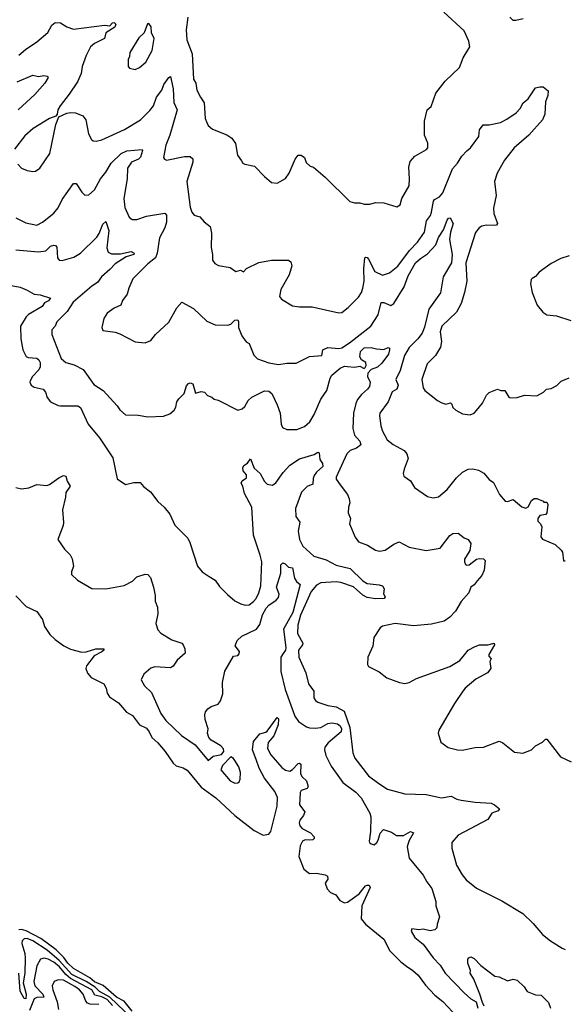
# Model space of a CAD drawing. Extents: x 1933546 to 2138868, y 524910 to 667279.
# Tile 329 of 466: x 2047162 to 2051040, y 611083 to 618098. Entities that reach past the tile are written whole.
import ezdxf

# ---------------------------------------------------------------- set-up
doc = ezdxf.new("R2010")
doc.units = 0

msp = doc.modelspace()

# ---------------------------------------------------------------- linework, layer by layer
at = {"layer": '0CON10XD'}
for points in [[(2048358.6, 618115), (2048346.9, 618025), (2048352.7, 617955), (2048388.9, 617855), (2048400.6, 617675), (2048417.1, 617645), (2048424.4, 617595), (2048448.6, 617545), (2048476.2, 617506.2), (2048481.9, 617395), (2048494.4, 617364.4), (2048505, 617343.8), (2048535, 617317.1), (2048637, 617277), (2048672.8, 617252.8), (2048699.2, 617215), (2048712.7, 617132.7), (2048741.7, 617091.7), (2048750, 617075), (2048765, 617067.5), (2048835, 617053.8), (2048905, 616980), (2048955, 616937.5), (2048995, 616932.5), (2049055, 616967.5), (2049080, 617005), (2049123.3, 617105), (2049145, 617132.5), (2049165, 617133.3), (2049190, 617115), (2049200.7, 617080.7), (2049230, 617055), (2049255, 617046.7), (2049336.7, 616975), (2049512.3, 616802.3), (2049545, 616793.8), (2049585, 616793.8), (2049615, 616783.8), (2049655, 616784), (2049695, 616795.8), (2049755, 616794), (2049846.4, 616763.6), (2049870.7, 616779.3), (2049882, 616825), (2049935, 616913.3), (2049938.1, 616965), (2049931.7, 617048.3), (2049941.7, 617088.3), (2049974.4, 617125.6), (2050057.9, 617172.1), (2050068.6, 617185), (2050067.9, 617217.9), (2050043.3, 617275), (2050043.3, 617375), (2050063.3, 617455), (2050090.6, 617479.4), (2050124.2, 617575), (2050190.6, 617659.4), (2050292.3, 617757.7), (2050320, 617825), (2050366.2, 617905), (2050360, 617945), (2050327.3, 618017.3), (2050181.3, 618151.3)], [(2050651.4, 618115), (2050673.8, 618095), (2050695, 618093.5), (2050745.6, 618105.6)], [(2047155.8, 617845), (2047204.2, 617885.8), (2047285, 617940.6), (2047362.9, 618007.1), (2047392, 618058), (2047415, 618078), (2047452.5, 618075), (2047496.6, 618046.6), (2047545, 618031.1), (2047765, 618058.1), (2047805, 618053.3), (2047824, 618076), (2047835, 618076.7), (2047845.8, 618065.8), (2047840, 618045), (2047775.5, 618004.5), (2047765.6, 617965), (2047695, 617929.3), (2047665.4, 617905), (2047635, 617843.8), (2047607.1, 617765), (2047599.4, 617715), (2047574.5, 617655.5), (2047513.4, 617566.6), (2047451.2, 617485), (2047433.8, 617455), (2047430, 617425), (2047420, 617410), (2047375, 617393.8), (2047257, 617323), (2047199.7, 617270.3), (2047126, 617175)], [(2047985, 617743.3), (2048015, 617756.7), (2048060, 617795), (2048105, 617877.5), (2048119.4, 617965), (2048100, 618005), (2048097, 618047), (2048081.7, 618071.7), (2048071.7, 618068.3), (2048047.5, 618005), (2048011.2, 617968.8), (2047946.2, 617865), (2047943.3, 617835), (2047933.8, 617815), (2047933.3, 617765), (2047945, 617753.3), (2047985, 617743.3)], [(2047144, 617656), (2047255, 617702.5), (2047295, 617694.3), (2047335, 617700.8), (2047357.5, 617695), (2047365.8, 617685.8), (2047341.9, 617645), (2047270.6, 617565), (2047151.8, 617455)], [(2047147.7, 617067.7), (2047175, 617041.2), (2047215, 617023.8), (2047255, 617016.7), (2047275, 617018.8), (2047305, 617041.2), (2047377.3, 617145), (2047418.8, 617351.2), (2047440, 617405), (2047497.7, 617432.3), (2047525, 617437.5), (2047560, 617435), (2047612.7, 617412.7), (2047632, 617385), (2047652, 617285), (2047673.8, 617245), (2047685.9, 617235.9), (2047707.3, 617232.7), (2047747, 617243), (2047908, 617315), (2048022.9, 617385), (2048089.2, 617450.8), (2048113.8, 617485), (2048137.3, 617545), (2048173.2, 617596.8), (2048188.8, 617635), (2048225, 617686.7), (2048235, 617692.5), (2048253.8, 617605), (2048258.8, 617508.8), (2048282.5, 617455), (2048230.4, 617275), (2048202.2, 617205), (2048186.4, 617116.4), (2048193.6, 617103.6), (2048206.4, 617096.4), (2048335.7, 617124.3), (2048375, 617122), (2048395.7, 617105.7), (2048393.9, 617083.9), (2048351.5, 616945), (2048375, 616762.5), (2048387.1, 616727.1), (2048405, 616706.2), (2048445, 616693.8), (2048475, 616656.7), (2048518.8, 616625), (2048526.6, 616576.6), (2048524.3, 616475), (2048535.7, 616425.7), (2048534, 616385), (2048550.3, 616360.3), (2048577.7, 616347.7), (2048661.7, 616331.7), (2048700, 616305), (2048735, 616313.3), (2048755, 616302.5), (2048776.2, 616325), (2048865, 616367.3), (2048955, 616384.1), (2049075, 616384.5), (2049092.8, 616372.8), (2049099.1, 616345), (2049079.9, 616280.1), (2049021.1, 616175), (2049012, 616125), (2049025, 616106.7), (2049105, 616060), (2049155, 616051.2), (2049245, 616052), (2049435, 616008.8), (2049455, 616012), (2049501.8, 616048.2), (2049575, 616121.9), (2049595.3, 616154.7), (2049605.3, 616184.7), (2049614, 616234), (2049611.2, 616325), (2049618.8, 616401.2), (2049625, 616406), (2049635, 616402.5), (2049645, 616391.9), (2049691.5, 616305), (2049745, 616276.9), (2049795, 616293.3), (2049855, 616341.2), (2049936.5, 616453.5), (2049995, 616512.7), (2050044, 616585), (2050057.5, 616665), (2050086.7, 616703.3), (2050095, 616726.7), (2050107.9, 616805), (2050115, 616816.7), (2050151.1, 616835), (2050174, 616864), (2050244.7, 617035.3), (2050278.2, 617075), (2050308.9, 617125), (2050346.3, 617163.6), (2050372.9, 617185), (2050431.2, 617265), (2050435.9, 617314.1), (2050462.1, 617347.9), (2050505, 617348.9), (2050585, 617365.6), (2050630.9, 617389.1), (2050696.2, 617435), (2050726.2, 617465), (2050747.1, 617505), (2050781.9, 617535), (2050835, 617611.2), (2050865, 617620), (2050889.3, 617619.3), (2050925, 617590), (2050923, 617557), (2050906.4, 617513.6), (2050902, 617425), (2050884, 617385), (2050787.8, 617275), (2050681.9, 617185), (2050615, 617096), (2050561.4, 617005), (2050542.2, 616945), (2050554.7, 616845), (2050535.3, 616755), (2050537.1, 616717.1), (2050564, 616645), (2050556.7, 616635), (2050545, 616631.9), (2050485, 616633.5), (2050453.1, 616626.9), (2050432.9, 616615), (2050407.3, 616582.7), (2050338.4, 616365), (2050344.5, 616235.5), (2050329.5, 616155), (2050304.4, 616075), (2050271.4, 616015), (2050168.1, 615915), (2050155.7, 615875), (2050165.6, 615805), (2050158.9, 615765), (2050121.9, 615705), (2050064.4, 615645), (2050026.2, 615535), (2050033.9, 615476.1), (2050045.8, 615455), (2050136.4, 615385), (2050167.8, 615367.8)], [(2047133.8, 616685), (2047205, 616650.6), (2047285, 616634.4), (2047325.4, 616654.6), (2047405, 616720), (2047435, 616757.5), (2047463.5, 616816.5), (2047545, 616930), (2047565, 616931.2), (2047605, 616868.8), (2047625, 616848.8), (2047655, 616849.2), (2047695, 616885.7), (2047736.7, 616965), (2047775, 617011.8), (2047814.4, 617075.6), (2047884.5, 617145), (2047925, 617162.9), (2048033.3, 617173.3), (2048037.5, 617165), (2048021.8, 617118.2), (2048008.6, 617105), (2047958.2, 617081.8), (2047929.1, 617040.9), (2047927.2, 616965), (2047902.6, 616825), (2047910.7, 616760.7), (2047942, 616692), (2047963.8, 616673.8), (2047995, 616674.7), (2048065, 616698.9), (2048195, 616720), (2048206.7, 616705), (2048208.2, 616655), (2048195, 616614), (2048156.9, 616543.1), (2048140.4, 616435), (2048128.8, 616401.2), (2048075, 616358.1), (2047968.3, 616251.7), (2047939.2, 616185), (2047927.9, 616142.1), (2047895, 616096.7), (2047882, 616065), (2047835, 616042.5), (2047785, 616006.7), (2047760.5, 615969.5), (2047746.2, 615905), (2047755, 615883.3), (2047841.2, 615871.2), (2047875, 615860), (2047985, 615803.8), (2048055, 615796.2), (2048095, 615813.3), (2048130, 615855), (2048225, 615942), (2048280.8, 616045), (2048316.1, 616086.1), (2048400.5, 616040.5), (2048495, 615949.2), (2048555, 615923.8), (2048645, 615921.2), (2048665, 615928.8), (2048695, 615958), (2048715, 615960), (2048720.8, 615945), (2048720.6, 615905), (2048743.1, 615845), (2048775, 615803.8), (2048795, 615790), (2048828.8, 615708.8), (2048855, 615682.5), (2048935, 615653.1), (2049005, 615640.8), (2049065, 615650), (2049131.2, 615651.2), (2049225, 615698.6), (2049313.6, 615706.4), (2049320, 615745), (2049355, 615761.4), (2049435, 615754.8), (2049455, 615758.9), (2049510, 615795), (2049662.5, 615915), (2049714.4, 615995), (2049735, 616082), (2049755, 616083.1), (2049805, 616062.2), (2049825, 616076.7), (2049899.4, 616195), (2049928, 616272), (2049981.1, 616365), (2050015, 616397.1), (2050065, 616430), (2050125.9, 616494.1), (2050144.8, 616545.2), (2050179.4, 616600.6), (2050205, 616670), (2050215, 616683.3), (2050226.7, 616686.7), (2050249.2, 616645), (2050229.1, 616585), (2050223, 616533), (2050241.8, 616425), (2050235.6, 616365), (2050176.8, 616265), (2050158.2, 616151.8), (2050076, 616035), (2050045, 615908), (2050028.2, 615865), (2049997.3, 615825), (2049935, 615763.2), (2049902.6, 615705), (2049871.7, 615598.3), (2049841.3, 615535), (2049855.7, 615495), (2049847.5, 615465), (2049814.6, 615445.4), (2049784.5, 615375.5), (2049725.8, 615295), (2049722.9, 615275), (2049733.6, 615203.6), (2049745, 615166.7), (2049779.2, 615105), (2049821.4, 615071.4), (2049898.9, 615028.9), (2049918, 615005), (2049927.7, 614972.3), (2049898.8, 614895), (2049893.3, 614865), (2049897.5, 614845), (2049945, 614813.3), (2049972, 614765), (2050065, 614700), (2050105, 614691.2), (2050145, 614698.8), (2050205, 614751.4), (2050271.5, 614835), (2050315, 614873.8), (2050355, 614896.4), (2050388, 614898), (2050428.9, 614888.9), (2050466.9, 614866.9), (2050505, 614821.2), (2050535, 614800), (2050579.4, 614715), (2050618.6, 614668.6), (2050635, 614664.3), (2050675, 614678.8), (2050737, 614627), (2050765, 614617.5), (2050783.1, 614626.9), (2050805, 614671.2), (2050825, 614686.7), (2050845, 614687.5), (2050888.3, 614668.3), (2050895, 614660), (2050915, 614660), (2050922.5, 614645), (2050916.1, 614583.9), (2050908.3, 614571.7), (2050865, 614566), (2050850, 614545), (2050850.6, 614525), (2050870, 614505), (2050879.2, 614485), (2050873.6, 614413.6), (2050885, 614397.5), (2050975, 614360), (2051018.3, 614318.3), (2051026, 614305), (2051035, 614242.5), (2051045, 614242.5)], [(2047135, 616458.2), (2047296.2, 616443.8), (2047347.9, 616452.1), (2047382.5, 616485), (2047405, 616491.9), (2047418, 616488), (2047426.9, 616476.9), (2047431.7, 616401.7), (2047443.3, 616385), (2047465, 616383.1), (2047548, 616405), (2047596, 616434), (2047710.8, 616549.2), (2047728.8, 616575), (2047755, 616640.8), (2047775, 616660), (2047797.5, 616595), (2047783.6, 616473.6), (2047791.1, 616441.1), (2047815, 616430.4), (2047880.9, 616429.1), (2047955, 616445.4), (2047976.9, 616435), (2047974.2, 616425), (2047920.9, 616409.1), (2047841.6, 616358.4), (2047805, 616317.1), (2047745.5, 616265), (2047715.4, 616224.6), (2047675, 616198.5), (2047543.3, 616085), (2047500.4, 616019.6), (2047425.8, 615945), (2047415, 615913.8), (2047390.8, 615889.2), (2047390.8, 615855), (2047456.9, 615685), (2047491.2, 615655), (2047548.8, 615638.8), (2047615, 615605.8), (2047689.3, 615499.3), (2047756.9, 615456.9), (2047856.4, 615346.4), (2047875, 615318), (2047915, 615282), (2048005, 615280), (2048075, 615268), (2048186.1, 615273.9), (2048230.7, 615289.3), (2048262.5, 615315), (2048273.9, 615336.1), (2048282, 615375), (2048295, 615397.5), (2048333.8, 615435), (2048350.5, 615489.5), (2048363.3, 615505), (2048375, 615510), (2048395, 615503.3), (2048415, 615437.5), (2048455, 615448.5), (2048477.5, 615445), (2048499.3, 615419.3), (2048529.5, 615409.5), (2048547.5, 615395), (2048575, 615388), (2048715, 615316.2), (2048745, 615325.7), (2048765, 615341.1), (2048789.3, 615385), (2048815, 615408.2), (2048905, 615453.1), (2048935, 615452.2), (2048956.5, 615435), (2048995.6, 615355), (2049017.1, 615295), (2049023.1, 615215), (2049033.1, 615193.1), (2049065, 615178), (2049135, 615177.5), (2049189.3, 615200.7), (2049227.8, 615232.2), (2049259.1, 615285), (2049306.1, 615393.9), (2049348.8, 615455), (2049373.6, 615545), (2049385, 615565.8), (2049444.8, 615615.2), (2049475, 615628.2), (2049495, 615628), (2049545, 615621.9), (2049585, 615628.9), (2049615, 615613.8), (2049621.2, 615618.8), (2049630, 615635), (2049627.1, 615655), (2049595.8, 615675), (2049583, 615697), (2049588.1, 615735), (2049615, 615761.1), (2049665, 615762.9), (2049701.7, 615751.7), (2049755, 615748.8), (2049785, 615762.5), (2049795, 615757.5), (2049795.9, 615745.9), (2049788.1, 615715), (2049740, 615650), (2049708.8, 615621.2), (2049664.1, 615605.9), (2049640.4, 615579.6), (2049638.9, 615555), (2049656.4, 615515), (2049653.6, 615485), (2049639.6, 615465), (2049595, 615426.4), (2049568.3, 615391.7), (2049555, 615362.9), (2049538.4, 615295), (2049533.6, 615185), (2049545, 615137.5), (2049582.9, 615095), (2049591.2, 615068.8), (2049560, 615045), (2049515, 615027.8), (2049491.1, 615005), (2049415, 614837.5), (2049416, 614825), (2049444.2, 614785), (2049495.8, 614715), (2049507.5, 614685), (2049513.8, 614655), (2049502, 614625), (2049501.9, 614585), (2049518, 614545), (2049510, 614505), (2049550.3, 614410.3), (2049575, 614378.8), (2049637.5, 614355), (2049695, 614319.2), (2049725, 614310.8), (2049765, 614318.6), (2049825, 614360.8), (2049865, 614377.5), (2049935, 614340), (2050055, 614316.9), (2050155, 614332.5), (2050225, 614422.5), (2050246.4, 614436.4), (2050285, 614438.8), (2050325.9, 614405.9), (2050355, 614393.8), (2050373.8, 614365), (2050366, 614315), (2050328, 614255), (2050328, 614235), (2050336.1, 614216.1), (2050345, 614211.2), (2050362.5, 614215), (2050415, 614253.3), (2050435, 614260), (2050465, 614257.5), (2050475.9, 614245.9), (2050470, 614175), (2050451.4, 614138.6), (2050419.8, 614100.2), (2050397.8, 614072.2), (2050373.3, 614055), (2050360, 614015), (2050305, 613953.3), (2050265, 613883.8), (2050225, 613840), (2050185, 613812), (2050095, 613790.8), (2049965, 613780), (2049834.4, 613795.6), (2049746.4, 613776.4), (2049727.5, 613765), (2049684.1, 613695.9), (2049675.8, 613634.2), (2049640, 613555), (2049637.5, 613505), (2049645, 613490), (2049720.7, 613450.7), (2049775, 613410), (2049865.9, 613375.9), (2049905, 613368), (2049935, 613375.8), (2049986.7, 613405), (2050225, 613488.6), (2050295, 613532), (2050327.9, 613572.1), (2050355, 613606.2), (2050405, 613633.3), (2050435, 613643.3), (2050495, 613643.3), (2050540, 613655), (2050542.5, 613645), (2050502.5, 613575), (2050503, 613563), (2050520, 613545), (2050510, 613525), (2050516.2, 613475), (2050492.5, 613445), (2050409.7, 613400.3), (2050334.5, 613335.5), (2050316.8, 613313.2), (2050258, 613225), (2050146.2, 613035), (2050142, 613015), (2050160.5, 612950.5), (2050212.7, 612912.7), (2050280, 612895), (2050313, 612893), (2050405, 612912.9), (2050465, 612914.2), (2050575, 612958.8), (2050602.5, 612945), (2050685, 612880), (2050745, 612873.3), (2050805, 612896.7), (2050835, 612923.3), (2050885, 612951.2), (2050905, 612971.2), (2050915, 612971.2), (2051013.3, 612845), (2051089.5, 612809.5)], [(2051074.1, 616415.9), (2051015, 616395.8), (2050945, 616361.2), (2050861.2, 616298.8), (2050835, 616267.5), (2050810, 616255), (2050803.6, 616246.4), (2050800, 616215), (2050810, 616155), (2050847.5, 616065), (2050886.7, 616015), (2050915, 615996.2), (2050985, 615988), (2051085, 615954)], [(2047075, 616208), (2047165, 616191.4), (2047215, 616170.8), (2047265, 616141.2), (2047308.3, 616138.3), (2047382.5, 616115), (2047366.2, 616095), (2047338.6, 616081.4), (2047322, 616055), (2047225, 615996.6), (2047209, 615981), (2047167.8, 615915), (2047169.6, 615825), (2047184.4, 615745), (2047208.3, 615698.3), (2047221.7, 615691.7), (2047285, 615685.7), (2047299.2, 615675), (2047308.1, 615655), (2047308.1, 615625), (2047297.4, 615602.6), (2047254, 615555), (2047236.7, 615525), (2047233.3, 615515), (2047243.3, 615495), (2047265, 615480), (2047330, 615465), (2047346.7, 615445), (2047356.7, 615405), (2047382.5, 615375), (2047435, 615348.8), (2047453.6, 615346.4), (2047575, 615345.6), (2047595.3, 615335.3), (2047650.5, 615215), (2047729.2, 615119.2), (2047825.3, 614975.3), (2047855.6, 614825.6), (2047915, 614786.2), (2047975, 614800), (2048019.5, 614799.5), (2048042.5, 614772.5), (2048094, 614735), (2048145.4, 614665.4), (2048191.4, 614625), (2048231.9, 614575), (2048266.4, 614496.4), (2048358.1, 614405), (2048373.8, 614373.8), (2048428.6, 614205), (2048462, 614165), (2048510.7, 614130.7), (2048555, 614104.2), (2048585, 614060.8), (2048641.7, 614001.7), (2048695, 613958.1), (2048735.5, 613935.5), (2048767.5, 613927.5), (2048795, 613929.5), (2048827.4, 613952.6), (2048845, 613974.3), (2048865.4, 614015), (2048878.2, 614065), (2048885.3, 614235), (2048875, 614284), (2048827.3, 614425), (2048815.6, 614625), (2048761.6, 614721.6), (2048750.6, 614775), (2048740, 614795), (2048745, 614812.5), (2048777.5, 614835), (2048777.5, 614855), (2048753, 614883), (2048750, 614905), (2048758.3, 614921.7), (2048785, 614938), (2048805, 614970), (2048831.8, 614901.8), (2048875, 614864.6), (2048905, 614808.2), (2048925, 614789.5), (2048961.9, 614781.9), (2048985, 614797.5), (2049037.1, 614872.9), (2049085.5, 614925), (2049155, 614968.7), (2049259.1, 615000.9), (2049285, 615017.5), (2049295, 615012.5), (2049300, 614965), (2049317.5, 614935), (2049320, 614915), (2049276, 614874), (2049259.7, 614850.3), (2049251.3, 614828.7), (2049250.3, 614789.7), (2049208.4, 614771.6), (2049168.6, 614731.4), (2049125.3, 614615), (2049128.7, 614558.7), (2049157.7, 614517.7), (2049144.7, 614455), (2049155.3, 614395), (2049177.3, 614347.3), (2049255.7, 614275), (2049345, 614249.7), (2049415, 614211.8), (2049515, 614187.3), (2049605, 614100.9), (2049635, 614080.9), (2049721.4, 614071.4), (2049745, 614063.3), (2049757, 614043), (2049753, 614007), (2049763.3, 613985), (2049757.5, 613975), (2049695, 613972.5), (2049635, 613982.3), (2049605, 613997.5), (2049537.7, 614057.7), (2049448, 614088), (2049415, 614092.7), (2049305, 614086.6), (2049275, 614070.3), (2049237.4, 614025), (2049162.4, 613855), (2049142.8, 613785), (2049141.2, 613725), (2049178.2, 613655), (2049176.7, 613643.3), (2049147.8, 613605), (2049150, 613555), (2049198.9, 613445), (2049218.9, 613365), (2049255.7, 613315), (2049256.9, 613266.9), (2049267.5, 613247.5), (2049285, 613234.5), (2049355, 613211.9), (2049415, 613202.7), (2049471.9, 613171.9), (2049513, 613055), (2049533.8, 612875), (2049547.7, 612837.7), (2049645, 612710), (2049719.2, 612655), (2049780, 612615), (2049905, 612583.1), (2050055, 612577.5), (2050165, 612554.3), (2050235, 612565.7), (2050274.5, 612544.5), (2050305, 612537.8), (2050405, 612523.1), (2050520, 612515), (2050543.6, 612503.6), (2050577.5, 612475), (2050568.3, 612461.7), (2050522.5, 612445), (2050495, 612398.8), (2050285, 612286.9), (2050239.2, 612235), (2050239.2, 612195), (2050272.9, 612075), (2050313.1, 612005), (2050340.9, 611970.9), (2050415, 611910.8), (2050595, 611819.2), (2050745, 611730), (2050818.7, 611658.7), (2050885, 611581.2), (2050941.2, 611535), (2051025, 611482.5), (2051045, 611474.2)], [(2050167.8, 615367.8), (2050195, 615359.7), (2050228.8, 615368.8), (2050238.8, 615358.8), (2050247.1, 615335), (2050267.1, 615315), (2050315, 615290.9), (2050368.3, 615281.7), (2050397.5, 615295), (2050415, 615313.3), (2050456.2, 615365), (2050485, 615422.5), (2050505, 615442.5), (2050563.6, 615466.4), (2050587, 615457), (2050616, 615456), (2050645, 615407.5), (2050655, 615403.3), (2050703, 615407), (2050757, 615423), (2050843, 615417), (2050892.5, 615445), (2050912.5, 615465), (2050945, 615471.2), (2050987.3, 615492.7), (2051017.7, 615522.3), (2051074.2, 615545.8)], [(2047135, 614764), (2047175, 614756), (2047228.3, 614761.7), (2047283, 614787), (2047355, 614780), (2047375, 614786.2), (2047441.2, 614835), (2047475, 614850.8), (2047491.2, 614845), (2047500, 614810), (2047521.2, 614775), (2047491.4, 614728.6), (2047487.8, 614695), (2047465.8, 614605.8), (2047474, 614515), (2047470.8, 614495), (2047433.3, 614395), (2047480, 614325), (2047521.2, 614285), (2047535.9, 614255.9), (2047546.2, 614205), (2047530, 614165), (2047530, 614145), (2047573.9, 614103.9), (2047675.7, 614045.7), (2047775, 614042.9), (2047905, 614067.1), (2047965, 614098), (2047995, 614128.2), (2048055, 614147.5), (2048075, 614146.2), (2048093.3, 614123.3), (2048113.8, 614055), (2048126.2, 613995), (2048126.7, 613955), (2048143, 613913), (2048146.7, 613865), (2048132.5, 613795), (2048145, 613750), (2048166.4, 613726.4), (2048245, 613678.8), (2048316.1, 613656.1), (2048326.7, 613645), (2048337.5, 613615), (2048340, 613585), (2048282.5, 613535), (2048255, 613492.5), (2048235, 613480), (2048125, 613486.7), (2048095, 613476.7), (2048046.7, 613435), (2048026.7, 613395), (2048051.2, 613351.2), (2048101.2, 613305), (2048168.1, 613155), (2048202.9, 613105), (2048315, 612997.1), (2048410.6, 612930.6), (2048505, 612820.8), (2048539.3, 612850.7), (2048597.8, 612862.3), (2048614.4, 612885), (2048612.2, 612902.2), (2048595, 612924), (2048525, 612963.8), (2048508.8, 612985), (2048500, 613015), (2048503.8, 613045), (2048482.1, 613112.1), (2048480, 613145), (2048485, 613167.5), (2048501.7, 613188.3), (2048525, 613205.8), (2048575, 613221.2), (2048592, 613245), (2048607.5, 613295), (2048606, 613375), (2048623.6, 613456.4), (2048685, 613562.5), (2048715, 613567.5), (2048725, 613580), (2048727.7, 613597.7), (2048696.4, 613636.4), (2048710, 613675), (2048744.7, 613705.3), (2048847.5, 613755), (2048871, 613789), (2048891.6, 613858.4), (2048916, 613905), (2048935, 613926.7), (2048988.6, 613961.4), (2049005, 613981.4), (2049008.9, 614005), (2048991, 614055), (2049021.1, 614155), (2049020.5, 614215), (2049035, 614228.1), (2049051.9, 614221.9), (2049075, 614197.5), (2049105, 614192.5), (2049118.3, 614118.3), (2049132.5, 614095), (2049158, 614075), (2049105.8, 613875), (2049040.8, 613755), (2049057.4, 613625), (2049054.4, 613605), (2049038.6, 613581.4), (2049021, 613555), (2049020.3, 613455), (2049053.1, 613325), (2049120, 613135), (2049148.1, 613098.1), (2049205, 613060), (2049225, 613052.9), (2049265, 613049.6), (2049305, 613056), (2049355, 613082.9), (2049385, 613089.2), (2049425, 613081.8), (2049445, 613067.5), (2049453.4, 613045), (2049451.3, 613025), (2049357.6, 612945), (2049334.6, 612915), (2049331.5, 612895), (2049341.2, 612855), (2049379.3, 612779.3), (2049463.5, 612663.5), (2049555.6, 612595), (2049594.4, 612555), (2049655, 612445.8), (2049662.1, 612417.9), (2049660, 612315), (2049651.2, 612245), (2049653.3, 612235), (2049665, 612226.7), (2049685, 612220), (2049703.8, 612235), (2049715, 612252.5), (2049727.6, 612302.4), (2049751.5, 612328.5), (2049808.6, 612308.6), (2049845, 612285.7), (2049895, 612285.5), (2049945, 612314.4), (2049965.7, 612305.7), (2049933.8, 612246.2), (2049921.8, 612205), (2049935.7, 612125), (2050033.6, 612003.6), (2050060, 611955), (2050097.2, 611907.2), (2050123.8, 611815), (2050123.9, 611783.9), (2050150, 611705), (2050133.3, 611655), (2050131.7, 611628.3), (2050117, 611613), (2050085, 611607.5), (2050035, 611617.5), (2050005, 611612.5), (2049955, 611620), (2049950, 611605), (2049975, 611560), (2050035, 611512.5), (2050106.2, 611415), (2050155, 611361.2), (2050192.5, 611305), (2050325.8, 611165), (2050375, 611122), (2050411.4, 611101.4), (2050423.8, 611055)], [(2047134.1, 613994.1), (2047207.5, 613917.5), (2047285, 613882), (2047325.4, 613825.4), (2047338.9, 613775), (2047377.4, 613717.4), (2047415, 613681.1), (2047477, 613637), (2047525, 613613.2), (2047605, 613590.7), (2047635, 613593.2), (2047705, 613616.4), (2047760, 613615), (2047760.8, 613605), (2047747.5, 613595), (2047692, 613565), (2047636.7, 613495), (2047633.3, 613475), (2047645, 613443.3), (2047672, 613412), (2047760, 613365), (2047777.1, 613335), (2047785, 613300), (2047802.6, 613272.6), (2047865, 613231.9), (2047922.5, 613165), (2047965, 613140.9), (2048014.7, 613074.7), (2048065, 613050.5), (2048084.6, 613025), (2048101.8, 612985), (2048145, 612946.9), (2048197.5, 612885), (2048255, 612800), (2048275, 612783.1), (2048325, 612768.6), (2048355, 612750), (2048455, 612630.6), (2048557.5, 612555), (2048695, 612428.8), (2048830.6, 612320.6), (2048895, 612288.2), (2048935, 612294.6), (2048950, 612315), (2048994.8, 612495), (2048996.5, 612556.5), (2048979.2, 612599.2), (2048905, 612693.1), (2048868.2, 612765), (2048846.4, 612826.4), (2048819.9, 612895), (2048825.8, 612954.2), (2048871.2, 613008.8), (2048915, 613021.2), (2048925, 613030), (2048995, 613127.5), (2049005, 613116.7), (2049003.2, 613075), (2048972.4, 612995), (2048931.5, 612948.5), (2048926.5, 612906.5), (2048950.9, 612860.9), (2049029.6, 612769.6), (2049055, 612750.3), (2049085.2, 612744.8), (2049105, 612755.5), (2049145, 612798.8), (2049155, 612801.1), (2049163.7, 612793.7), (2049161.2, 612725), (2049173.3, 612703.3), (2049204.7, 612674.7), (2049215.5, 612635), (2049209.2, 612620.8), (2049165, 612605.6), (2049158, 612592), (2049154, 612505), (2049191.5, 612455), (2049182.9, 612427.1), (2049155.7, 612395), (2049151.9, 612375), (2049157.1, 612355), (2049174.3, 612335), (2049233.5, 612303.5), (2049258.1, 612275), (2049258.1, 612265), (2049248.2, 612255), (2049222.9, 612252.9), (2049195.8, 612254.2), (2049175, 612245.4), (2049158.1, 612211.9), (2049150.7, 612135), (2049184.6, 612045), (2049224.7, 612014.7), (2049275, 612017.5), (2049336, 612005), (2049353.5, 611995), (2049355.9, 611975), (2049336.5, 611945), (2049352.1, 611905), (2049375, 611880), (2049412, 611862), (2049442.4, 611822.4), (2049475, 611806.2), (2049495, 611810.4), (2049580, 611870), (2049625, 611926.5), (2049635, 611932.9), (2049650.8, 611930.8), (2049657.5, 611915), (2049599.1, 611785), (2049592.6, 611692.6), (2049623.8, 611653.8), (2049755, 611548.1), (2049797.3, 611465), (2049875, 611386.2), (2049916.2, 611353.8), (2049960.8, 611325), (2050000, 611290), (2050050.3, 611220.3), (2050118.1, 611148.1), (2050175, 611103.3), (2050245, 611026.9)], [(2048695, 612658.8), (2048715, 612660), (2048725, 612667.5), (2048732.3, 612687.7), (2048734.3, 612735), (2048721.4, 612775), (2048695, 612818.8), (2048684.4, 612834.4), (2048665, 612846), (2048605.6, 612785), (2048593, 612753), (2048661.2, 612675), (2048695, 612658.8)], [(2047963.7, 611035), (2047905.9, 611105.9), (2047852.5, 611135), (2047756.3, 611216.3), (2047695, 611242.9), (2047660.8, 611270.8), (2047545, 611339), (2047505, 611375.2), (2047477, 611417), (2047420.7, 611470.7), (2047312, 611552), (2047207.3, 611607.3), (2047175, 611615.8), (2047156.1, 611613.9)], [(2048012.6, 610935), (2047804.2, 611134.2), (2047731, 611175), (2047699.4, 611205), (2047635, 611245.6), (2047533.4, 611295), (2047443.8, 611395), (2047357.8, 611467.8), (2047255, 611534.2), (2047215, 611552), (2047195, 611549.8), (2047180.7, 611535), (2047176.3, 611515), (2047198.4, 611445), (2047201.9, 611411.9), (2047198.2, 611305), (2047186.4, 611235), (2047207.5, 611155), (2047205, 611121.9), (2047195, 611123.9), (2047165, 611177.3), (2047156.2, 611305)], [(2050470, 611070), (2050456.2, 611095), (2050439.2, 611155), (2050395, 611262.5), (2050370, 611305), (2050371.2, 611325), (2050353, 611377), (2050352.5, 611405), (2050360, 611415), (2050375, 611420), (2050398.8, 611408.8), (2050445, 611360), (2050545, 611282.5), (2050575, 611278.8), (2050635, 611250.8), (2050675, 611261.2), (2050705, 611253.8), (2050755, 611207.5), (2050776.2, 611175), (2050835, 611151.4), (2050875, 611148), (2050926, 611095)], [(2047823.2, 611075), (2047785, 611116.5), (2047746.2, 611136.2), (2047697.8, 611147.8), (2047675, 611186.9), (2047525, 611267.9), (2047490.7, 611295), (2047445, 611350.1), (2047405, 611383.5), (2047365.5, 611405), (2047337.2, 611412.8), (2047311.4, 611405), (2047285, 611357.5), (2047262.6, 611245), (2047268.8, 611215), (2047326, 611155), (2047334.5, 611135), (2047285, 611132.1), (2047265, 611121.6), (2047232.2, 611037.8)], [(2047725, 611081.2), (2047665, 611083.5), (2047645, 611090.2), (2047632, 611105), (2047614.4, 611154.4), (2047588, 611185), (2047555, 611210), (2047475, 611254), (2047435, 611258.1), (2047407.5, 611245), (2047393.5, 611215), (2047397.5, 611185), (2047429.5, 611099.5), (2047438.1, 611045)], [(2050926, 611095), (2050942.5, 611055)]]:
    msp.add_lwpolyline(points, dxfattribs=at)

doc.saveas('drawing.dxf')
